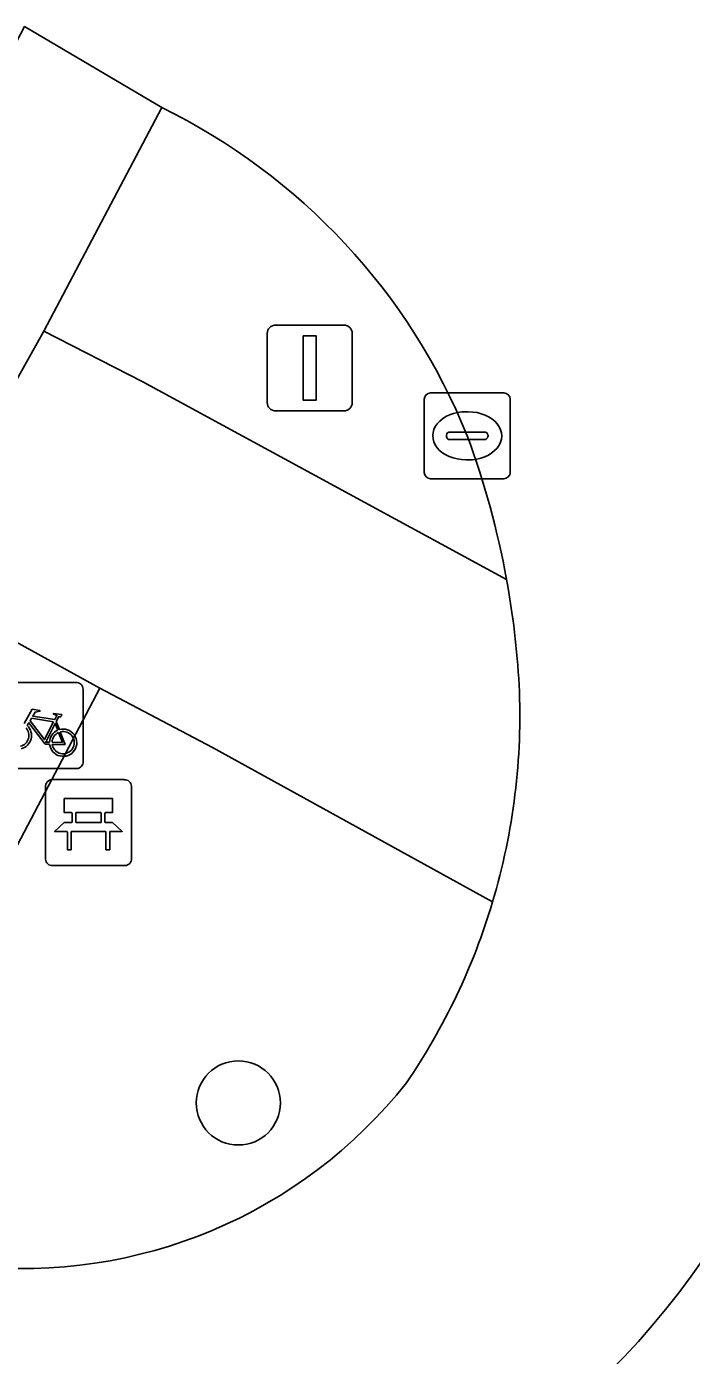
# Model space of a CAD drawing. Extents: x 159489 to 160304, y 383825 to 384531.
# Drawn here: x 160046.05 to 160053.79, y 383902.37 to 383917.82 of the extents above; entities that cross this region are included whole.
import ezdxf

# ---------------------------------------------------------------- set-up
doc = ezdxf.new("R2010")
doc.units = 0
for name, color, linetype in [('IMGEO_Bank', 7, 'Continuous'), ('IMGEO_Boom', 7, 'Continuous'), ('IMGEO_Fietsenrek', 7, 'Continuous'), ('IMGEO_Groenvoorziening', 7, 'Continuous'), ('IMGEO_Kolk', 7, 'Continuous'), ('IMGEO_Lichtmast', 7, 'Continuous'), ('IMGEO_Rijbaan_lokaal_open', 7, 'Continuous'), ('IMGEO_Voetpad_halfverhard', 7, 'Continuous'), ('IMGEO_Voetpad_open', 7, 'Continuous')]:
    doc.layers.add(name, color=color, linetype=linetype)

msp = doc.modelspace()

# ---------------------------------------------------------------- linework, layer by layer
at = {"layer": 'IMGEO_Bank'}
for p, q in [((160046.273, 383908.14), (160046.273, 383908.981)), ((160046.273, 383908.981), (160046.273, 383908.14)), ((160046.348, 383909.065), (160047.189, 383909.065)), ((160047.189, 383909.065), (160046.348, 383909.065)), ((160047.273, 383908.99), (160047.273, 383908.149)), ((160047.273, 383908.149), (160047.273, 383908.99)), ((160046.582, 383908.571), (160046.582, 383908.677)), ((160046.626, 383908.677), (160046.626, 383908.571)), ((160046.914, 383908.683), (160046.632, 383908.683)), ((160046.92, 383908.571), (160046.92, 383908.677)), ((160046.964, 383908.677), (160046.964, 383908.571)), ((160046.632, 383908.565), (160046.914, 383908.565)), ((160046.97, 383908.463), (160046.577, 383908.463)), ((160047.198, 383908.065), (160046.357, 383908.065)), ((160046.357, 383908.065), (160047.198, 383908.065))]:
    msp.add_line(p, q, dxfattribs=at)
for points in [[(160046.576, 383908.683), (160046.49, 383908.683), (160046.49, 383908.844), (160047.053, 383908.844), (160047.053, 383908.683), (160046.97, 383908.683)], [(160046.52, 383908.463), (160046.378, 383908.463), (160046.49, 383908.565), (160046.576, 383908.565)], [(160046.97, 383908.565), (160047.053, 383908.565), (160047.165, 383908.463), (160047.026, 383908.463)], [(160046.57, 383908.456), (160046.57, 383908.249), (160046.527, 383908.249), (160046.527, 383908.456)], [(160047.02, 383908.456), (160047.02, 383908.249), (160046.976, 383908.249), (160046.976, 383908.456)]]:
    msp.add_lwpolyline(points, dxfattribs=at)
for centre, radius, start, end in [((160046.351, 383908.987), 0.0779, 92.4484, 184.2845), ((160046.351, 383908.987), 0.0779, 92.4484, 184.2845), ((160047.195, 383908.987), 0.0779, 2.4484, 94.2845), ((160047.195, 383908.987), 0.0779, 2.4484, 94.2845), ((160046.575, 383908.676), 0.00671, 2.8957, 87.1043), ((160046.632, 383908.676), 0.00671, 92.8957, 177.1043), ((160046.914, 383908.676), 0.00671, 2.8957, 87.1043), ((160046.971, 383908.676), 0.00671, 92.8957, 177.1043), ((160046.575, 383908.572), 0.00671, 272.8957, 357.1043), ((160046.632, 383908.572), 0.00671, 182.8957, 267.1043), ((160046.914, 383908.572), 0.00671, 272.8957, 357.1043), ((160046.971, 383908.572), 0.00671, 182.8957, 267.1043), ((160046.52, 383908.456), 0.00671, 2.8957, 87.1043), ((160046.577, 383908.456), 0.00671, 92.8957, 177.1043), ((160046.969, 383908.456), 0.00671, 2.8957, 87.1043), ((160047.026, 383908.456), 0.00671, 92.8957, 177.1043), ((160046.351, 383908.143), 0.0779, 182.4484, 274.2845), ((160046.351, 383908.143), 0.0779, 182.4484, 274.2845), ((160047.195, 383908.143), 0.0779, 272.4484, 4.2845), ((160047.195, 383908.143), 0.0779, 272.4484, 4.2845)]:
    msp.add_arc(centre, radius, start, end, dxfattribs=at)
at = {"layer": 'IMGEO_Boom'}
msp.add_circle((160048.516, 383905.305), 0.489, dxfattribs=at)
at = {"layer": 'IMGEO_Fietsenrek'}
for p, q in [((160045.786, 383910.194), (160046.627, 383910.194)), ((160046.627, 383910.194), (160045.786, 383910.194)), ((160046.711, 383910.119), (160046.711, 383909.278)), ((160046.711, 383909.278), (160046.711, 383910.119)), ((160046.398, 383909.743), (160046.434, 383909.648)), ((160046.636, 383909.194), (160045.795, 383909.194)), ((160045.795, 383909.194), (160046.636, 383909.194))]:
    msp.add_line(p, q, dxfattribs=at)
for points in [[(160046.024, 383909.72), (160046.119, 383909.884), (160046.205, 383909.87), (160046.207, 383909.861), (160046.151, 383909.85), (160046.124, 383909.805), (160046.38, 383909.764)], [(160046.367, 383909.739), (160046.11, 383909.78), (160046.093, 383909.751), (160046.26, 383909.531), (160046.367, 383909.739)], [(160046.38, 383909.764), (160046.405, 383909.813), (160046.399, 383909.817), (160046.376, 383909.821), (160046.364, 383909.828), (160046.363, 383909.831), (160046.365, 383909.836), (160046.46, 383909.821), (160046.462, 383909.811), (160046.452, 383909.798), (160046.44, 383909.792), (160046.426, 383909.798), (160046.398, 383909.743)], [(160046.32, 383909.476), (160046.27, 383909.476), (160046.079, 383909.727), (160046.06, 383909.695)], [(160046.415, 383909.641), (160046.385, 383909.718), (160046.276, 383909.5), (160046.319, 383909.5)], [(160046.349, 383909.5), (160046.469, 383909.499), (160046.425, 383909.613)], [(160046.445, 383909.62), (160046.5, 383909.475), (160046.35, 383909.475)]]:
    msp.add_lwpolyline(points, dxfattribs=at)
for centre, radius, start, end in [((160046.633, 383910.116), 0.0779, 2.4484, 94.2845), ((160046.633, 383910.116), 0.0779, 2.4484, 94.2845), ((160045.951, 383909.579), 0.129, 283.6043, 43.4302), ((160045.951, 383909.579), 0.159, 283.5766, 46.6042), ((160046.478, 383909.495), 0.159, 113.3408, 178.3217), ((160046.478, 383909.495), 0.159, 187.0065, 105.7708), ((160046.478, 383909.495), 0.129, 113.923, 177.9556), ((160046.478, 383909.495), 0.129, 188.6715, 104.5883), ((160046.633, 383909.272), 0.0779, 272.4484, 4.2845), ((160046.633, 383909.272), 0.0779, 272.4484, 4.2845)]:
    msp.add_arc(centre, radius, start, end, dxfattribs=at)
at = {"layer": 'IMGEO_Groenvoorziening'}
for points in [[(160047.626, 383916.881), (160046.252, 383914.282), (160047.406, 383913.693), (160051.636, 383911.392)], [(160051.473, 383907.644), (160048.216, 383909.439), (160046.905, 383910.128), (160045.828, 383908.08), (160043.498, 383903.841)]]:
    msp.add_lwpolyline(points, dxfattribs=at)
for centre, radius, start, end in [((160044.416, 383910.333), 7.293, 21.9956, 63.8853), ((160041.728, 383909.577), 10.073, 10.3825, 20.2552), ((160044.216, 383909.808), 7.573, 325.6742, 343.3928), ((160046.01, 383909.065), 5.686, 263.9294, 321.662), ((160046.153, 383908.846), 9.439, 288.2423, 335.9374)]:
    msp.add_arc(centre, radius, start, end, dxfattribs=at)
at = {"layer": 'IMGEO_Kolk'}
for p, q in [((160050.677, 383912.638), (160050.677, 383913.49)), ((160050.752, 383913.564), (160051.604, 383913.564)), ((160051.678, 383913.49), (160051.678, 383912.638)), ((160051.165, 383913.344), (160051.19, 383913.344)), ((160050.936, 383913.058), (160050.936, 383913.07)), ((160051.374, 383913.021), (160050.976, 383913.021)), ((160050.979, 383913.107), (160051.377, 383913.107)), ((160051.42, 383913.07), (160051.42, 383913.058)), ((160051.188, 383912.784), (160051.163, 383912.784)), ((160051.604, 383912.564), (160050.752, 383912.564))]:
    msp.add_line(p, q, dxfattribs=at)
for points in [[(160050.677, 383912.638), (160050.677, 383913.49)], [(160050.752, 383913.564), (160051.604, 383913.564)], [(160051.678, 383913.49), (160051.678, 383912.638)], [(160051.604, 383912.564), (160050.752, 383912.564)]]:
    msp.add_lwpolyline(points, dxfattribs=at)
for centre, radius, start, end in [((160050.754, 383913.488), 0.0765, 91.552, 178.448), ((160050.754, 383913.488), 0.0765, 91.552, 178.448), ((160051.602, 383913.488), 0.0765, 1.552, 88.448), ((160051.602, 383913.488), 0.0765, 1.552, 88.448), ((160050.976, 383913.067), 0.0403, 85.8775, 175.7526), ((160050.973, 383913.057), 0.0366, 178.938, 274.7102), ((160051.377, 383913.064), 0.043, 264.8664, 352.4533), ((160051.381, 383913.069), 0.0386, 1.7309, 96.639), ((160050.754, 383912.64), 0.0765, 181.552, 268.448), ((160050.754, 383912.64), 0.0765, 181.552, 268.448), ((160051.602, 383912.64), 0.0765, 271.552, 358.448), ((160051.602, 383912.64), 0.0765, 271.552, 358.448)]:
    msp.add_arc(centre, radius, start, end, dxfattribs=at)
for centre, major_axis, ratio, start_param, end_param in [((160051.164, 383913.064), (-0.387, 0.002), 0.722429, 4.712389, 7.853982), ((160051.189, 383913.064), (-0.39, 0.002), 0.717154, 1.570796, 4.712389)]:
    msp.add_ellipse(centre, major_axis=major_axis, ratio=ratio, start_param=start_param, end_param=end_param, dxfattribs=at)
at = {"layer": 'IMGEO_Lichtmast'}
for p, q in [((160048.851, 383913.453), (160048.851, 383914.253)), ((160048.851, 383914.253), (160048.851, 383913.453)), ((160048.951, 383914.353), (160049.741, 383914.353)), ((160049.741, 383914.353), (160048.951, 383914.353)), ((160049.841, 383914.253), (160049.841, 383913.453)), ((160049.841, 383913.453), (160049.841, 383914.253)), ((160049.741, 383913.353), (160048.951, 383913.353)), ((160048.951, 383913.353), (160049.741, 383913.353))]:
    msp.add_line(p, q, dxfattribs=at)
msp.add_lwpolyline([(160049.271, 383914.228), (160049.421, 383914.228), (160049.421, 383913.478), (160049.271, 383913.478), (160049.271, 383914.228)], dxfattribs=at)
for centre, start, end in [((160048.951, 383914.253), 90, 180), ((160048.951, 383914.253), 90, 180), ((160049.741, 383914.253), 0, 90), ((160049.741, 383914.253), 360, 90), ((160048.951, 383913.453), 180, 270), ((160048.951, 383913.453), 180, 270), ((160049.741, 383913.453), 270, 0), ((160049.741, 383913.453), 270, 0)]:
    msp.add_arc(centre, 0.1, start, end, dxfattribs=at)
at = {"layer": 'IMGEO_Rijbaan_lokaal_open'}
msp.add_lwpolyline([(160046.03, 383917.824), (160047.626, 383916.881)], dxfattribs=at)
for centre, radius, start, end in [((160044.416, 383910.333), 7.293, 21.9956, 63.8853), ((160041.728, 383909.577), 10.073, 10.3825, 20.2552), ((160041.828, 383909.603), 9.97, 3.2327, 10.3387), ((160044.225, 383909.812), 7.565, 343.3483, 2.6759), ((160044.216, 383909.808), 7.573, 325.6742, 343.3928), ((160046.01, 383909.065), 5.686, 263.9294, 321.662), ((160046.153, 383908.846), 9.439, 288.2423, 335.9374)]:
    msp.add_arc(centre, radius, start, end, dxfattribs=at)
at = {"layer": 'IMGEO_Voetpad_halfverhard'}
for points in [[(160046.252, 383914.282), (160044.628, 383911.38), (160046.905, 383910.128), (160048.216, 383909.439), (160051.473, 383907.644)], [(160051.636, 383911.392), (160047.406, 383913.693), (160046.252, 383914.282)]]:
    msp.add_lwpolyline(points, dxfattribs=at)
for centre, radius, start, end in [((160041.828, 383909.603), 9.97, 3.2327, 10.3387), ((160044.225, 383909.812), 7.565, 343.3483, 2.6759)]:
    msp.add_arc(centre, radius, start, end, dxfattribs=at)
at = {"layer": 'IMGEO_Voetpad_open'}
for points in [[(160046.252, 383914.282), (160047.626, 383916.881), (160046.03, 383917.824), (160044.641, 383915.176), (160043.017, 383912.214), (160040.762, 383913.406), (160040.211, 383912.329), (160037.346, 383907.2)], [(160043.498, 383903.841), (160045.828, 383908.08), (160046.905, 383910.128), (160044.628, 383911.38), (160046.252, 383914.282)]]:
    msp.add_lwpolyline(points, dxfattribs=at)

doc.saveas('drawing.dxf')
